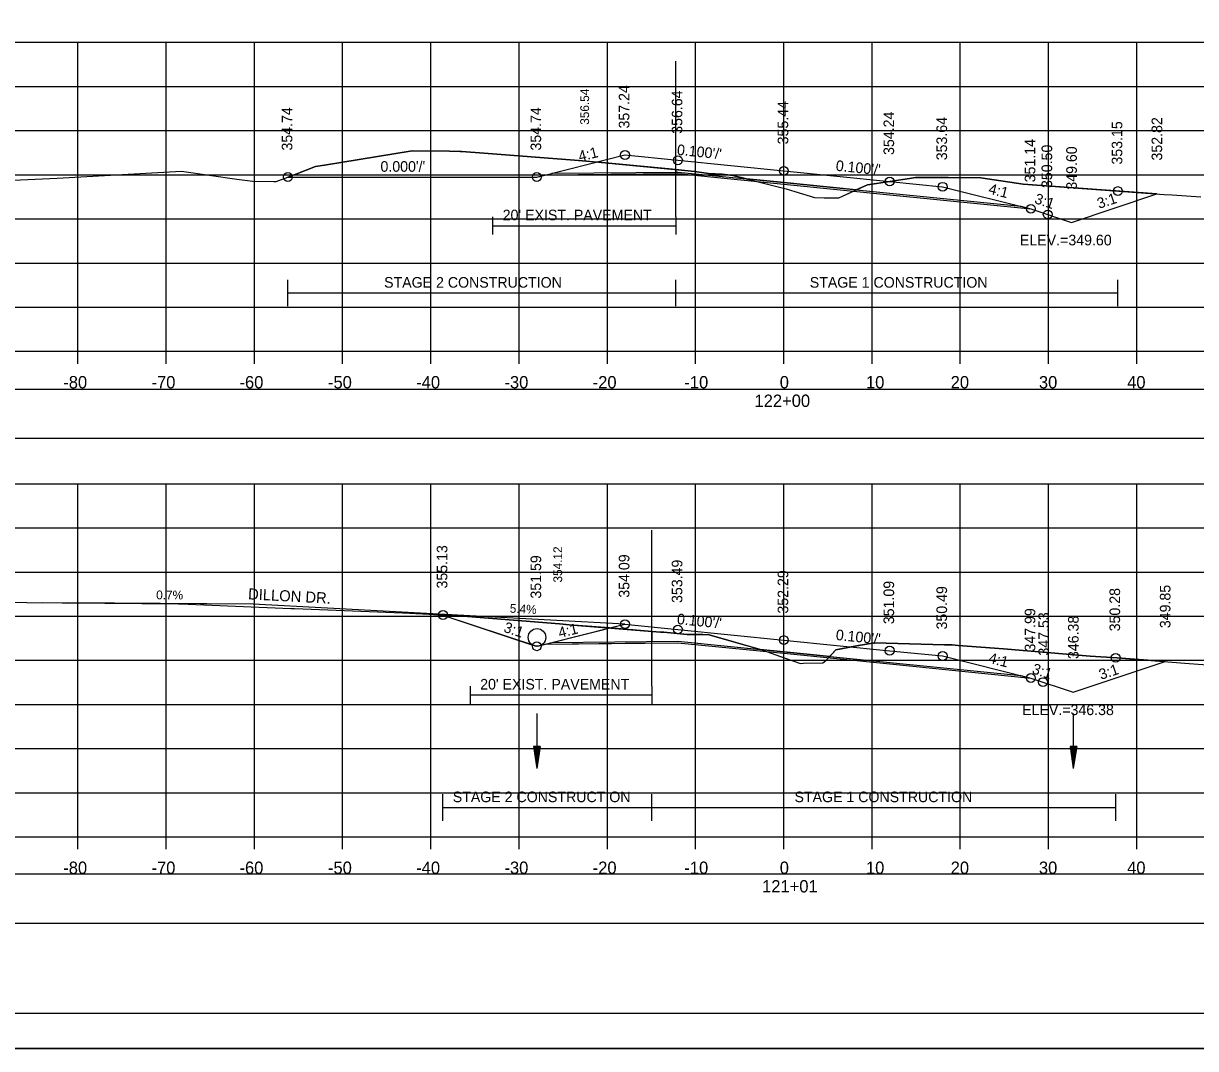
# Model space of a CAD drawing. Extents: x 1376273 to 1384221, y 378927 to 384592.
# Drawn here: x 1376971.6 to 1377104.4, y 380538.5 to 380654.6 of the extents above; entities that cross this region are included whole.
import ezdxf

# ---------------------------------------------------------------- set-up
doc = ezdxf.new("R2010")
doc.units = 0
for name, color, linetype in [('R_Alt Surface', 7, 'Continuous'), ('R_Axis', 7, 'Continuous'), ('R_Axis Annot', 7, 'Continuous'), ('R_Border', 7, 'Continuous'), ('R_Border Notes', 7, 'Continuous'), ('R_Dimension', 7, 'Continuous'), ('R_Drive', 7, 'Continuous'), ('R_Exist Surface', 7, 'Continuous'), ('R_Fin Surface', 7, 'Continuous'), ('R_Grid', 7, 'Continuous'), ('R_No Plot', 7, 'Continuous'), ('R_Water', 7, 'Continuous'), ('R_Xsect Elev', 7, 'Continuous'), ('R_Xsect Slope', 7, 'Continuous'), ('T_Detection Zones', 7, 'Continuous'), ('T_Notes', 7, 'Continuous')]:
    doc.layers.add(name, color=color, linetype=linetype)

msp = doc.modelspace()

# ---------------------------------------------------------------- linework, layer by layer
at = {"layer": 'R_Alt Surface'}
for points in [[(1377031.48, 380637.66), (1377045.77, 380637.8), (1377057.77, 380636.6), (1377069.77, 380635.4), (1377084.63, 380633.92)], [(1377024.76, 380632.72), (1377024.76, 380630.72)], [(1377045.55, 380632.72), (1377045.55, 380630.72)], [(1377024.76, 380631.72), (1377045.55, 380631.72)], [(1377031.48, 380584.51), (1377045.77, 380584.65), (1377057.77, 380583.45), (1377069.77, 380582.25), (1377084.63, 380580.76)], [(1377022.21, 380579.57), (1377022.21, 380577.57)], [(1377042.81, 380579.57), (1377042.81, 380577.57)], [(1377022.21, 380578.57), (1377042.81, 380578.57)]]:
    msp.add_lwpolyline(points, dxfattribs=at)
at = {"layer": 'R_Axis'}
for p, q in [((1376907.77, 380617.49), (1377207.77, 380617.49)), ((1376977.77, 380616.09), (1376977.77, 380617.49)), ((1376987.77, 380616.09), (1376987.77, 380617.49)), ((1376997.77, 380616.09), (1376997.77, 380617.49)), ((1377007.77, 380616.09), (1377007.77, 380617.49)), ((1377017.77, 380616.09), (1377017.77, 380617.49)), ((1377027.77, 380616.09), (1377027.77, 380617.49)), ((1377037.77, 380616.09), (1377037.77, 380617.49)), ((1377047.77, 380616.09), (1377047.77, 380617.49)), ((1377057.77, 380616.09), (1377057.77, 380617.49)), ((1377067.77, 380616.09), (1377067.77, 380617.49)), ((1377077.77, 380616.09), (1377077.77, 380617.49)), ((1377087.77, 380616.09), (1377087.77, 380617.49)), ((1377097.77, 380616.09), (1377097.77, 380617.49)), ((1376907.77, 380562.49), (1377207.77, 380562.49)), ((1376977.77, 380561.09), (1376977.77, 380562.49)), ((1376987.77, 380561.09), (1376987.77, 380562.49)), ((1376997.77, 380561.09), (1376997.77, 380562.49)), ((1377007.77, 380561.09), (1377007.77, 380562.49)), ((1377017.77, 380561.09), (1377017.77, 380562.49)), ((1377027.77, 380561.09), (1377027.77, 380562.49)), ((1377037.77, 380561.09), (1377037.77, 380562.49)), ((1377047.77, 380561.09), (1377047.77, 380562.49)), ((1377057.77, 380561.09), (1377057.77, 380562.49)), ((1377067.77, 380561.09), (1377067.77, 380562.49)), ((1377077.77, 380561.09), (1377077.77, 380562.49)), ((1377087.77, 380561.09), (1377087.77, 380562.49)), ((1377097.77, 380561.09), (1377097.77, 380562.49))]:
    msp.add_line(p, q, dxfattribs=at)
at = {"layer": 'R_Axis Annot'}
for points in [[(1376907.2, 380607.64), (1377209.01, 380607.64), (1377209.01, 380613.16), (1376907.2, 380613.16)], [(1376907.2, 380552.73), (1377209.01, 380552.73), (1377209.01, 380558.25), (1376907.2, 380558.25)]]:
    msp.add_lwpolyline(points, close=True, dxfattribs=at)
at = {"layer": 'R_Border'}
msp.add_line((1377215.95, 380542.49), (1376899.77, 380542.49), dxfattribs=at)
at = {"layer": 'R_Dimension'}
for p, q in [((1377001.57, 380622.6), (1377001.57, 380625.6)), ((1377045.55, 380622.6), (1377045.55, 380625.6)), ((1377095.63, 380622.6), (1377095.63, 380625.6)), ((1377001.57, 380624.1), (1377095.63, 380624.1)), ((1377019.14, 380564.32), (1377019.14, 380567.32)), ((1377042.81, 380564.32), (1377042.81, 380567.32)), ((1377095.38, 380564.32), (1377095.38, 380567.32)), ((1377019.14, 380565.82), (1377095.38, 380565.82))]:
    msp.add_line(p, q, dxfattribs=at)
at = {"layer": 'R_Drive'}
for p, q in [((1376997.65, 380588.85), (1376973.77, 380589.01)), ((1377039.77, 380586.58), (1376997.65, 380588.85))]:
    msp.add_line(p, q, dxfattribs=at)
at = {"layer": 'R_Exist Surface'}
for points in [[(1376963.73, 380636.56), (1376975.41, 380637.11), (1376989.5, 380637.88), (1376995.78, 380637), (1376997.58, 380636.75), (1376999.96, 380636.73), (1377000.22, 380636.73), (1377002.57, 380637.61), (1377004.68, 380638.44), (1377005.72, 380638.57), (1377015.66, 380640.21), (1377019.87, 380640.15), (1377021.09, 380640.13), (1377021.29, 380640.12), (1377023.76, 380639.93), (1377034.05, 380639.14), (1377035.4, 380639.03), (1377036.73, 380638.91), (1377046.55, 380637.99), (1377047.66, 380637.85), (1377049.22, 380637.65), (1377050.77, 380637.54), (1377052.01, 380637.4), (1377054.7, 380636.74), (1377058.03, 380635.9), (1377059.01, 380635.6), (1377061.26, 380634.91), (1377062.36, 380634.88), (1377064.02, 380634.86), (1377066.56, 380636.06), (1377067.24, 380636.36), (1377072, 380637.06), (1377072.71, 380637.18), (1377076.4, 380637.16), (1377080.09, 380637.15), (1377080.84, 380637.04), (1377084.91, 380636.43), (1377100.88, 380635.25), (1377101.8, 380635.2), (1377105.02, 380634.98)], [(1376963.89, 380589.1), (1376975.98, 380588.99), (1376976.67, 380588.99), (1376989.17, 380588.88), (1376989.37, 380588.88), (1377001.9, 380588.37), (1377002.3, 380588.35), (1377014.56, 380587.86), (1377015.34, 380587.82), (1377017.55, 380587.71), (1377020.96, 380587.52), (1377021.21, 380587.51), (1377021.94, 380587.45), (1377032.35, 380586.61), (1377033.45, 380586.52), (1377043.81, 380585.69), (1377044.19, 380585.66), (1377046.8, 380585.42), (1377048.6, 380585.4), (1377049.32, 380585.38), (1377052.06, 380584.58), (1377055.27, 380583.67), (1377057.92, 380582.74), (1377059.66, 380582.13), (1377060, 380582.15), (1377062.18, 380582.22), (1377062.53, 380582.48), (1377063.68, 380583.67), (1377066.46, 380584.22), (1377068.06, 380584.48), (1377075.99, 380584.26), (1377076.86, 380584.23), (1377077.54, 380584.18), (1377082.67, 380583.77), (1377092.5, 380582.97), (1377095.56, 380582.76), (1377103.2, 380582.18), (1377120.04, 380580.92)]]:
    msp.add_lwpolyline(points, dxfattribs=at)
at = {"layer": 'R_Fin Surface'}
for points in [[(1377001.57, 380637.23), (1377029.77, 380637.23), (1377033.53, 380638.17), (1377039.77, 380639.73), (1377045.77, 380639.13), (1377057.77, 380637.93), (1377069.77, 380636.73), (1377075.77, 380636.13), (1377085.75, 380633.64), (1377085.77, 380633.63), (1377090.38, 380632.09), (1377100.05, 380635.32)], [(1377019.14, 380587.62), (1377029.77, 380584.08), (1377030.77, 380584.33), (1377039.77, 380586.58), (1377045.77, 380585.98), (1377057.77, 380584.78), (1377069.77, 380583.58), (1377075.77, 380582.98), (1377085.77, 380580.48), (1377090.58, 380578.88), (1377100.99, 380582.35)]]:
    msp.add_lwpolyline(points, dxfattribs=at)
at = {"layer": 'R_Grid'}
for p, q in [((1376907.77, 380652.49), (1377207.77, 380652.49)), ((1376907.77, 380652.49), (1377207.77, 380652.49)), ((1376977.77, 380617.49), (1376977.77, 380652.49)), ((1376977.77, 380617.49), (1376977.77, 380652.49)), ((1376987.77, 380617.49), (1376987.77, 380652.49)), ((1376987.77, 380617.49), (1376987.77, 380652.49)), ((1376997.77, 380617.49), (1376997.77, 380652.49)), ((1376997.77, 380617.49), (1376997.77, 380652.49)), ((1377007.77, 380617.49), (1377007.77, 380652.49)), ((1377007.77, 380617.49), (1377007.77, 380652.49)), ((1377017.77, 380617.49), (1377017.77, 380652.49)), ((1377017.77, 380617.49), (1377017.77, 380652.49)), ((1377027.77, 380617.49), (1377027.77, 380652.49)), ((1377027.77, 380617.49), (1377027.77, 380652.49)), ((1377037.77, 380617.49), (1377037.77, 380652.49)), ((1377037.77, 380617.49), (1377037.77, 380652.49)), ((1377047.77, 380617.49), (1377047.77, 380652.49)), ((1377047.77, 380617.49), (1377047.77, 380652.49)), ((1377057.77, 380617.49), (1377057.77, 380652.49)), ((1377057.77, 380617.49), (1377057.77, 380652.49)), ((1377067.77, 380617.49), (1377067.77, 380652.49)), ((1377067.77, 380617.49), (1377067.77, 380652.49)), ((1377077.77, 380617.49), (1377077.77, 380652.49)), ((1377077.77, 380617.49), (1377077.77, 380652.49)), ((1377087.77, 380617.49), (1377087.77, 380652.49)), ((1377087.77, 380617.49), (1377087.77, 380652.49)), ((1377097.77, 380617.49), (1377097.77, 380652.49)), ((1377097.77, 380617.49), (1377097.77, 380652.49)), ((1376907.77, 380647.49), (1377207.77, 380647.49)), ((1376907.77, 380647.49), (1377207.77, 380647.49)), ((1376907.77, 380642.49), (1377207.77, 380642.49)), ((1376907.77, 380642.49), (1377207.77, 380642.49)), ((1376907.77, 380637.49), (1377207.77, 380637.49)), ((1376907.77, 380637.49), (1377207.77, 380637.49)), ((1376907.77, 380632.49), (1377207.77, 380632.49)), ((1376907.77, 380632.49), (1377207.77, 380632.49)), ((1376907.77, 380627.49), (1377207.77, 380627.49)), ((1376907.77, 380627.49), (1377207.77, 380627.49)), ((1376907.77, 380622.49), (1377207.77, 380622.49)), ((1376907.77, 380622.49), (1377207.77, 380622.49)), ((1376907.77, 380617.49), (1377207.77, 380617.49)), ((1376907.77, 380617.49), (1377207.77, 380617.49)), ((1376907.77, 380602.49), (1377207.77, 380602.49)), ((1376907.77, 380602.49), (1377207.77, 380602.49)), ((1376977.77, 380562.49), (1376977.77, 380602.49)), ((1376977.77, 380562.49), (1376977.77, 380602.49)), ((1376987.77, 380562.49), (1376987.77, 380602.49)), ((1376987.77, 380562.49), (1376987.77, 380602.49)), ((1376997.77, 380562.49), (1376997.77, 380602.49)), ((1376997.77, 380562.49), (1376997.77, 380602.49)), ((1377007.77, 380562.49), (1377007.77, 380602.49)), ((1377007.77, 380562.49), (1377007.77, 380602.49)), ((1377017.77, 380562.49), (1377017.77, 380602.49)), ((1377017.77, 380562.49), (1377017.77, 380602.49)), ((1377027.77, 380562.49), (1377027.77, 380602.49)), ((1377027.77, 380562.49), (1377027.77, 380602.49)), ((1377037.77, 380562.49), (1377037.77, 380602.49)), ((1377037.77, 380562.49), (1377037.77, 380602.49)), ((1377047.77, 380562.49), (1377047.77, 380602.49)), ((1377047.77, 380562.49), (1377047.77, 380602.49)), ((1377057.77, 380562.49), (1377057.77, 380602.49)), ((1377057.77, 380562.49), (1377057.77, 380602.49)), ((1377067.77, 380562.49), (1377067.77, 380602.49)), ((1377067.77, 380562.49), (1377067.77, 380602.49)), ((1377077.77, 380562.49), (1377077.77, 380602.49)), ((1377077.77, 380562.49), (1377077.77, 380602.49)), ((1377087.77, 380562.49), (1377087.77, 380602.49)), ((1377087.77, 380562.49), (1377087.77, 380602.49)), ((1377097.77, 380562.49), (1377097.77, 380602.49)), ((1377097.77, 380562.49), (1377097.77, 380602.49)), ((1376907.77, 380597.49), (1377207.77, 380597.49)), ((1376907.77, 380597.49), (1377207.77, 380597.49)), ((1376907.77, 380592.49), (1377207.77, 380592.49)), ((1376907.77, 380592.49), (1377207.77, 380592.49)), ((1376907.77, 380587.49), (1377207.77, 380587.49)), ((1376907.77, 380587.49), (1377207.77, 380587.49)), ((1376907.77, 380582.49), (1377207.77, 380582.49)), ((1376907.77, 380582.49), (1377207.77, 380582.49)), ((1376907.77, 380577.49), (1377207.77, 380577.49)), ((1376907.77, 380577.49), (1377207.77, 380577.49)), ((1376907.77, 380572.49), (1377207.77, 380572.49)), ((1376907.77, 380572.49), (1377207.77, 380572.49)), ((1376907.77, 380567.49), (1377207.77, 380567.49)), ((1376907.77, 380567.49), (1377207.77, 380567.49)), ((1376907.77, 380562.49), (1377207.77, 380562.49)), ((1376907.77, 380562.49), (1377207.77, 380562.49))]:
    msp.add_line(p, q, dxfattribs=at)
at = {"layer": 'R_No Plot'}
msp.add_line((1376887.37, 380538.52), (1377220.7, 380538.52), dxfattribs=at)
for points in [[(1376887.36, 380751.85), (1377220.7, 380751.85), (1377220.7, 380538.51), (1376887.36, 380538.51)], [(1377133.69, 380747.95), (1377133.69, 380738.07), (1377169.42, 380738.07), (1377169.42, 380735.15), (1377192.62, 380735.15), (1377192.62, 380710.82), (1377215.95, 380710.82), (1377215.95, 380542.49), (1376899.77, 380542.49), (1376899.77, 380747.95)]]:
    msp.add_lwpolyline(points, close=True, dxfattribs=at)
for points in [[(1377030.77, 380637.48), (1377045.77, 380637.63), (1377057.77, 380636.43), (1377069.77, 380635.23), (1377085.77, 380633.63)], [(1377030.77, 380584.33), (1377045.77, 380584.48), (1377057.77, 380583.28), (1377069.77, 380582.08), (1377085.77, 380580.48)]]:
    msp.add_lwpolyline(points, dxfattribs=at)
for centre in [(1377039.77, 380639.73), (1377039.77, 380639.73), (1377045.77, 380639.13), (1377045.77, 380639.13), (1377001.57, 380637.23), (1377001.57, 380637.23), (1377029.77, 380637.23), (1377029.77, 380637.23), (1377057.77, 380637.93), (1377057.77, 380637.93), (1377069.77, 380636.73), (1377069.77, 380636.73), (1377075.77, 380636.13), (1377075.77, 380636.13), (1377095.63, 380635.64), (1377095.63, 380635.64), (1377085.77, 380633.63), (1377085.77, 380633.63), (1377087.68, 380632.99), (1377087.68, 380632.99), (1377087.68, 380632.99), (1377087.68, 380632.99), (1377019.14, 380587.62), (1377019.14, 380587.62), (1377039.77, 380586.58), (1377039.77, 380586.58), (1377045.77, 380585.98), (1377045.77, 380585.98), (1377029.77, 380584.08), (1377029.77, 380584.08), (1377057.77, 380584.78), (1377057.77, 380584.78), (1377069.77, 380583.58), (1377069.77, 380583.58), (1377075.77, 380582.98), (1377075.77, 380582.98), (1377095.38, 380582.77), (1377095.38, 380582.77), (1377085.77, 380580.48), (1377085.77, 380580.48), (1377087.14, 380580.02), (1377087.14, 380580.02), (1377087.14, 380580.02), (1377087.14, 380580.02)]:
    msp.add_circle(centre, 0.5, dxfattribs=at)
at = {"layer": 'R_Water'}
for p, q in [((1377029.77, 380576.48), (1377029.77, 380570.23)), ((1377090.58, 380576.48), (1377090.58, 380570.23)), ((1377029.39, 380572.73), (1377029.77, 380570.23)), ((1377030.14, 380572.73), (1377029.39, 380572.73)), ((1377029.45, 380572.73), (1377029.77, 380570.64)), ((1377029.52, 380572.73), (1377029.77, 380571.07)), ((1377029.58, 380572.73), (1377029.77, 380571.49)), ((1377029.64, 380572.73), (1377029.77, 380571.91)), ((1377029.71, 380572.73), (1377029.77, 380572.33)), ((1377030.14, 380572.73), (1377029.77, 380570.23)), ((1377029.89, 380572.73), (1377029.77, 380571.91)), ((1377030.02, 380572.73), (1377029.77, 380571.07)), ((1377030.08, 380572.73), (1377029.77, 380570.64)), ((1377029.95, 380572.73), (1377029.77, 380571.49)), ((1377029.83, 380572.73), (1377029.77, 380572.33)), ((1377090.21, 380572.73), (1377090.58, 380570.23)), ((1377090.96, 380572.73), (1377090.21, 380572.73)), ((1377090.27, 380572.73), (1377090.58, 380570.64)), ((1377090.33, 380572.73), (1377090.58, 380571.07)), ((1377090.39, 380572.73), (1377090.58, 380571.49)), ((1377090.46, 380572.73), (1377090.58, 380571.91)), ((1377090.52, 380572.73), (1377090.58, 380572.33)), ((1377090.96, 380572.73), (1377090.58, 380570.23)), ((1377090.7, 380572.73), (1377090.58, 380571.91)), ((1377090.83, 380572.73), (1377090.58, 380571.07)), ((1377090.89, 380572.73), (1377090.58, 380570.64)), ((1377090.77, 380572.73), (1377090.58, 380571.49)), ((1377090.64, 380572.73), (1377090.58, 380572.33))]:
    msp.add_line(p, q, dxfattribs=at)
msp.add_circle((1377029.8, 380585.08), 1, dxfattribs=at)
at = {"layer": 'T_Detection Zones'}
for p, q in [((1377045.55, 380632.72), (1377045.55, 380650.37)), ((1377030.77, 380637.48), (1377045.55, 380637.63)), ((1377045.55, 380637.63), (1377045.55, 380638.08)), ((1377045.55, 380638.08), (1377045.55, 380637.8)), ((1377045.55, 380637.8), (1377045.77, 380637.8)), ((1377045.77, 380637.8), (1377053.53, 380637.03)), ((1377057.77, 380636.6), (1377053.53, 380637.03)), ((1377065.97, 380635.78), (1377057.77, 380636.6)), ((1377065.97, 380635.78), (1377069.77, 380635.4)), ((1377069.77, 380635.4), (1377084.63, 380633.92)), ((1377042.81, 380579.57), (1377042.81, 380597.22)), ((1377042.81, 380584.45), (1377042.81, 380585.77)), ((1377042.81, 380585.77), (1377042.81, 380584.62)), ((1377030.77, 380584.33), (1377042.81, 380584.45)), ((1377042.81, 380584.62), (1377045.77, 380584.65)), ((1377045.77, 380584.65), (1377055.1, 380583.72)), ((1377057.77, 380583.45), (1377055.1, 380583.72)), ((1377062.97, 380582.93), (1377057.77, 380583.45)), ((1377084.63, 380580.76), (1377085.77, 380580.48))]:
    msp.add_line(p, q, dxfattribs=at)
for points in [[(1377045.55, 380638.08), (1377036.73, 380638.91), (1377036.55, 380638.93), (1377035.4, 380639.03), (1377034.05, 380639.14), (1377023.76, 380639.93), (1377021.29, 380640.12), (1377021.09, 380640.13), (1377019.87, 380640.15), (1377015.66, 380640.21), (1377005.72, 380638.57), (1377004.68, 380638.44), (1377002.57, 380637.61), (1377001.57, 380637.23)], [(1377001.57, 380637.23), (1377029.77, 380637.23), (1377030.77, 380637.48)], [(1377053.53, 380637.03), (1377052.01, 380637.4), (1377050.77, 380637.54), (1377049.22, 380637.65), (1377047.66, 380637.85), (1377046.55, 380637.99), (1377045.55, 380638.08)], [(1377053.53, 380637.03), (1377054.7, 380636.74), (1377058.03, 380635.9), (1377059.01, 380635.6), (1377061.26, 380634.91), (1377062.36, 380634.88), (1377064.02, 380634.86), (1377065.97, 380635.78)], [(1377100.05, 380635.32), (1377084.91, 380636.43), (1377080.84, 380637.04), (1377080.09, 380637.15), (1377076.4, 380637.16), (1377072.71, 380637.18), (1377072, 380637.06), (1377069.78, 380636.73), (1377069.77, 380636.73), (1377067.24, 380636.36), (1377066.56, 380636.06), (1377065.97, 380635.78)], [(1377084.63, 380633.92), (1377085.75, 380633.64), (1377085.77, 380633.63), (1377090.38, 380632.09), (1377100.05, 380635.32)], [(1377042.81, 380585.77), (1377038.05, 380586.15), (1377033.45, 380586.52), (1377032.35, 380586.61), (1377021.94, 380587.45), (1377021.21, 380587.51), (1377020.96, 380587.52), (1377019.14, 380587.62)], [(1377019.14, 380587.62), (1377029.22, 380584.26), (1377029.77, 380584.08), (1377029.8, 380584.09), (1377030.3, 380584.21), (1377030.77, 380584.33)], [(1377055.1, 380583.72), (1377052.06, 380584.58), (1377049.32, 380585.38), (1377048.6, 380585.4), (1377046.8, 380585.42), (1377044.19, 380585.66), (1377043.81, 380585.69), (1377042.81, 380585.77)], [(1377100.99, 380582.35), (1377095.56, 380582.76), (1377092.5, 380582.97), (1377082.67, 380583.77), (1377077.54, 380584.18), (1377076.86, 380584.23), (1377075.99, 380584.26), (1377068.06, 380584.48), (1377066.46, 380584.22), (1377065.42, 380584.02), (1377063.68, 380583.67), (1377062.97, 380582.93)], [(1377055.1, 380583.72), (1377055.27, 380583.67), (1377057.92, 380582.74), (1377059.66, 380582.13), (1377060, 380582.15), (1377062.18, 380582.22), (1377062.53, 380582.48), (1377062.97, 380582.93)], [(1377062.97, 380582.93), (1377069.77, 380582.25), (1377084.63, 380580.76)], [(1377085.77, 380580.48), (1377090.58, 380578.88), (1377100.99, 380582.35)]]:
    msp.add_lwpolyline(points, dxfattribs=at)
at = {"layer": 'T_Notes'}
for p, q in [((1376997.65, 380588.85), (1376976.67, 380588.99)), ((1377039.77, 380586.58), (1376997.65, 380588.85))]:
    msp.add_line(p, q, dxfattribs=at)
for points in [[(1376976.67, 380588.99), (1376976.67, 380588.99)], [(1376976.67, 380588.99), (1376989.17, 380588.88), (1376989.37, 380588.88), (1377001.9, 380588.37), (1377002.3, 380588.35), (1377014.56, 380587.86), (1377015.34, 380587.82), (1377017.55, 380587.71), (1377019.14, 380587.62)], [(1377019.14, 380587.62), (1377029.77, 380584.08), (1377031.48, 380584.51), (1377038.05, 380586.15), (1377039.77, 380586.58)]]:
    msp.add_lwpolyline(points, dxfattribs=at)

# ---------------------------------------------------------------- texts
at = {"layer": 'R_Alt Surface'}
for p in [(1377025.91, 380632.33), (1377023.36, 380579.18)]:
    msp.add_text("20' EXIST. PAVEMENT", height=1.2, dxfattribs=at).set_placement(p)
at = {"layer": 'R_Axis Annot'}
for s, p in [('-80', (1376976.11, 380613.29)), ('-70', (1376986.11, 380613.29)), ('-60', (1376996.08, 380613.29)), ('-50', (1377006.11, 380613.29)), ('-40', (1377016.11, 380613.29)), ('-30', (1377026.11, 380613.29)), ('-20', (1377036.11, 380613.29)), ('-10', (1377046.5, 380613.29)), ('0', (1377057.31, 380613.29)), ('10', (1377067.08, 380613.29)), ('20', (1377076.68, 380613.29)), ('30', (1377086.68, 380613.29)), ('40', (1377096.68, 380613.29)), ('122+00', (1377054.45, 380611.19)), ('-80', (1376976.11, 380558.29)), ('-70', (1376986.11, 380558.29)), ('-60', (1376996.08, 380558.29)), ('-50', (1377006.11, 380558.29)), ('-40', (1377016.11, 380558.29)), ('-30', (1377026.11, 380558.29)), ('-20', (1377036.11, 380558.29)), ('-10', (1377046.5, 380558.29)), ('0', (1377057.31, 380558.29)), ('10', (1377067.08, 380558.29)), ('20', (1377076.68, 380558.29)), ('30', (1377086.68, 380558.29)), ('40', (1377096.68, 380558.29)), ('121+01', (1377055.31, 380556.19))]:
    msp.add_text(s, height=1.4, dxfattribs=at).set_placement(p)
at = {"layer": 'R_Border Notes'}
for s, p in [('ELEV.=349.60', (1377084.53, 380629.49)), ('ELEV.=346.38', (1377084.78, 380576.28))]:
    msp.add_text(s, height=1.2, dxfattribs=at).set_placement(p)
at = {"layer": 'R_Dimension'}
for s, p in [('STAGE 2 CONSTRUCTION', (1377012.47, 380624.7)), ('STAGE 1 CONSTRUCTION', (1377060.71, 380624.7)), ('STAGE 2 CONSTRUCTION', (1377020.25, 380566.42)), ('STAGE 1 CONSTRUCTION', (1377058.98, 380566.42))]:
    msp.add_text(s, height=1.2, dxfattribs=at).set_placement(p)
at = {"layer": 'R_Drive'}
for s, height, rotation, p in [('0.7%', 1, 359.5952, (1376986.64, 380589.4)), ('DILLON DR.', 1.25, 356.9234, (1376997.03, 380589.4)), ('5.4%', 1, 356.9234, (1377026.69, 380587.89))]:
    msp.add_text(s, height=height, rotation=rotation, dxfattribs=at).set_placement(p)
at = {"layer": 'R_No Plot'}
for s, p in [('353.15', (1377096.13, 380638.64)), ('350.50', (1377088.18, 380635.99)), ('350.28', (1377095.88, 380585.77)), ('347.53', (1377087.82, 380583.02))]:
    msp.add_text(s, height=1.2, rotation=90, dxfattribs=at).set_placement(p)
at = {"layer": 'R_Xsect Elev'}
for s, height, p in [('356.54', 1, (1377035.7, 380643.15)), ('357.24', 1.2, (1377040.27, 380642.73)), ('356.64', 1.2, (1377046.27, 380642.13)), ('355.44', 1.2, (1377058.27, 380640.93)), ('354.74', 1.2, (1377002.07, 380640.23)), ('354.74', 1.2, (1377030.27, 380640.23)), ('354.24', 1.2, (1377070.27, 380639.73)), ('353.64', 1.2, (1377076.27, 380639.13)), ('352.82', 1.2, (1377100.65, 380639.1)), ('351.14', 1.2, (1377086.27, 380636.63)), ('349.60', 1.2, (1377090.98, 380635.8)), ('355.13', 1.2, (1377019.64, 380590.62)), ('354.12', 1, (1377032.65, 380591.3)), ('351.59', 1.2, (1377030.27, 380589.48)), ('354.09', 1.2, (1377040.27, 380589.58)), ('353.49', 1.2, (1377046.27, 380588.98)), ('352.29', 1.2, (1377058.27, 380587.78)), ('351.09', 1.2, (1377070.27, 380586.58)), ('349.85', 1.2, (1377101.59, 380586.13)), ('350.49', 1.2, (1377076.27, 380585.98)), ('347.99', 1.2, (1377086.27, 380583.48)), ('346.38', 1.2, (1377091.18, 380582.63))]:
    msp.add_text(s, height=height, rotation=90, dxfattribs=at).set_placement(p)
at = {"layer": 'R_Xsect Slope'}
for s, rotation, p in [('4:1', 14.0362, (1377034.65, 380638.97)), ("0.100'/'", 354.2894, (1377045.62, 380639.75)), ("0.000'/'", 360, (1377012.06, 380637.83)), ("0.100'/'", 354.2894, (1377063.62, 380637.95)), ('4:1', 345.9638, (1377080.89, 380635.37)), ('3:1', 341.5651, (1377086.09, 380634.29)), ('3:1', 18.4349, (1377093.5, 380633.62)), ("0.100'/'", 354.2894, (1377045.62, 380586.6)), ('3:1', 341.5651, (1377025.93, 380585.74)), ('4:1', 14.0362, (1377032.37, 380585.01)), ("0.100'/'", 354.2894, (1377063.62, 380584.8)), ('4:1', 345.9638, (1377080.89, 380582.22)), ('3:1', 341.5651, (1377085.81, 380581.04)), ('3:1', 18.4349, (1377093.72, 380580.27))]:
    msp.add_text(s, height=1.2, rotation=rotation, dxfattribs=at).set_placement(p)

doc.saveas('drawing.dxf')
